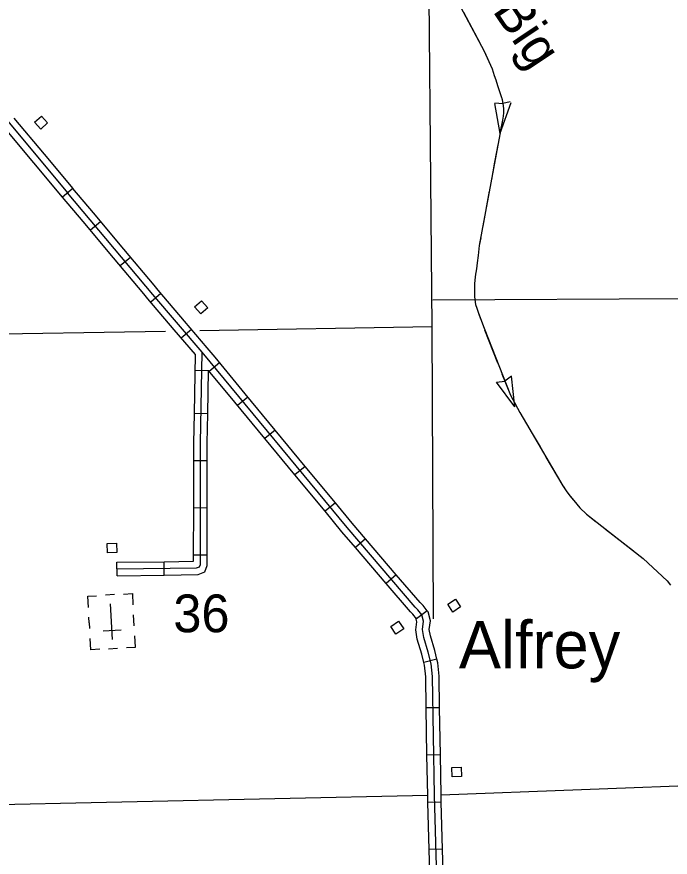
# Model space of a CAD drawing. Extents: x 1084508 to 1142749, y 1057638 to 1093403.
# Drawn here: x 1104795 to 1107089, y 1067118 to 1070069 of the extents above; entities that cross this region are included whole.
import ezdxf

# ---------------------------------------------------------------- set-up
doc = ezdxf.new("R2010")
doc.units = 0
for name, color, linetype in [('Level 25', 7, 'Continuous'), ('Level 31', 7, 'Continuous'), ('Level 32', 7, 'Continuous'), ('Level 35', 7, 'Continuous'), ('Level 4', 7, 'Continuous'), ('Level 43', 7, 'Continuous'), ('Level 5', 7, 'Continuous'), ('Level 56', 7, 'Continuous'), ('Level 57', 7, 'Continuous')]:
    doc.layers.add(name, color=color, linetype=linetype)

msp = doc.modelspace()

# ---------------------------------------------------------------- linework, layer by layer
at = {"layer": 'Level 31'}
msp.add_line((1104991.2, 1069466.3), (1104955.1, 1069436), dxfattribs=at)
for points in [[(1103797.9, 1071028), (1103908.5, 1070778.7), (1103940.1, 1070698.5), (1103961.2, 1070658.7), (1103996.8, 1070607.8), (1104035.1, 1070558.6), (1104055.9, 1070528.2), (1104257.2, 1070296.8), (1104528, 1069975.1), (1104673.9, 1069808), (1104973.2, 1069451.2)], [(1104783.8, 1069713.6), (1104890.3, 1069586.6)], [(1104854.2, 1069556.3), (1104747.7, 1069683.3)], [(1104890.3, 1069586.6), (1104991.2, 1069466.3)], [(1104955.1, 1069436), (1104854.2, 1069556.3)]]:
    msp.add_lwpolyline(points, dxfattribs=at)
at = {"layer": 'Level 32'}
for p, q in [((1105089.1, 1069349.6), (1105053, 1069319.3)), ((1105194.2, 1069224.3), (1105158.1, 1069194)), ((1105300.6, 1069097.6), (1105264.8, 1069067.1)), ((1105372, 1068941.2), (1105407.8, 1068971.7)), ((1105506.8, 1068854), (1105470.5, 1068824)), ((1105420.8, 1068828), (1105467.9, 1068827.1)), ((1105606.4, 1068733.5), (1105570.1, 1068703.5)), ((1105465.1, 1068675), (1105418, 1068675.9)), ((1105702, 1068617.9), (1105665.7, 1068587.9)), ((1105463.1, 1068509.7), (1105416, 1068509.8)), ((1105807.6, 1068490.2), (1105771.3, 1068460.2)), ((1105913.2, 1068362.4), (1105876.9, 1068332.4)), ((1105462.9, 1068344), (1105415.8, 1068344.1)), ((1106019.5, 1068235.8), (1105983.7, 1068205.2)), ((1105462.7, 1068178.3), (1105415.6, 1068178.3)), ((1105146.9, 1068106.4), (1105146.3, 1068153.5)), ((1105312.6, 1068108.5), (1105312, 1068155.6)), ((1106127.2, 1068109.9), (1106091.5, 1068079.3)), ((1106235.6, 1067983.1), (1106198.4, 1067954.3)), ((1106269.7, 1067813.2), (1106224, 1067801.9)), ((1106279.2, 1067642.8), (1106232.1, 1067642)), ((1106282, 1067477.1), (1106234.9, 1067476.3)), ((1106285.1, 1067311.6), (1106238, 1067310.3)), ((1106289.8, 1067146), (1106242.7, 1067144.6))]:
    msp.add_line(p, q, dxfattribs=at)
for points in [[(1106309.5, 1065628), (1106260.9, 1067335.3), (1106253.8, 1067752.3), (1106249.5, 1067796.7), (1106239.4, 1067837.5), (1106223.8, 1067889.4), (1106219.2, 1067916.9), (1106222.9, 1067946.2), (1106217.1, 1067968.6), (1106203.3, 1067986.3), (1106193.9, 1067995.8), (1105954.3, 1068275.8), (1105445.6, 1068891.1), (1105272.5, 1069094.3), (1104973.2, 1069451.2)], [(1105063.4, 1069380.3), (1104991.2, 1069466.3)], [(1105027.3, 1069350), (1104955.1, 1069436)], [(1105169.9, 1069253.3), (1105063.4, 1069380.3)], [(1105133.8, 1069223), (1105027.3, 1069350)], [(1105276.4, 1069126.3), (1105169.9, 1069253.3)], [(1105240.3, 1069096.1), (1105133.8, 1069223)], [(1105383.6, 1069000.2), (1105290.5, 1069109.5), (1105276.4, 1069126.3)], [(1105347.7, 1068969.7), (1105254.5, 1069079.1), (1105240.3, 1069096.1)], [(1105490.8, 1068873.4), (1105463.6, 1068906.3), (1105383.6, 1069000.2)], [(1105421.8, 1068882.6), (1105347.7, 1068969.7)], [(1105146.6, 1068129.9), (1105426, 1068133.5), (1105436.2, 1068137.9), (1105439.1, 1068145.9), (1105439.6, 1068571.9), (1105445.6, 1068891.1)], [(1105418, 1068675.9), (1105421.8, 1068882.6)], [(1105596.4, 1068745.6), (1105490.8, 1068873.4)], [(1105465.1, 1068675), (1105467.9, 1068827.1)], [(1105560.1, 1068715.6), (1105467.9, 1068827.1)], [(1105702, 1068617.9), (1105596.4, 1068745.6)], [(1105665.7, 1068587.9), (1105560.1, 1068715.6)], [(1105416, 1068509.8), (1105416.1, 1068572.2), (1105418, 1068675.9)], [(1105463.1, 1068509.7), (1105463.1, 1068571.7), (1105465.1, 1068675)], [(1105807.6, 1068490.2), (1105702, 1068617.9)], [(1105771.3, 1068460.2), (1105665.7, 1068587.9)], [(1105415.8, 1068344.1), (1105416, 1068509.8)], [(1105462.9, 1068344), (1105463.1, 1068509.7)], [(1105913.2, 1068362.4), (1105807.6, 1068490.2)], [(1105876.9, 1068332.4), (1105771.3, 1068460.2)], [(1106019.5, 1068235.8), (1105972.3, 1068291), (1105913.2, 1068362.4)], [(1105415.6, 1068178.3), (1105415.8, 1068344.1)], [(1105462.7, 1068178.3), (1105462.9, 1068344)], [(1105983.7, 1068205.2), (1105936.3, 1068260.7), (1105876.9, 1068332.4)], [(1106127.2, 1068109.9), (1106019.5, 1068235.8)], [(1106091.5, 1068079.3), (1105983.7, 1068205.2)], [(1105312, 1068155.6), (1105415.6, 1068156.9), (1105415.6, 1068178.3)], [(1105312.6, 1068108.5), (1105431, 1068110), (1105454.9, 1068120.4), (1105462.6, 1068141.7), (1105462.7, 1068178.3)], [(1105146.3, 1068153.5), (1105312, 1068155.6)], [(1106235.6, 1067983.1), (1106221, 1068001.9), (1106211.2, 1068011.8), (1106127.2, 1068109.9)], [(1105146.9, 1068106.4), (1105312.6, 1068108.5)], [(1106198.4, 1067954.3), (1106185.6, 1067970.7), (1106176.6, 1067979.8), (1106091.5, 1068079.3)], [(1106269.7, 1067813.2), (1106262.1, 1067843.7), (1106246.8, 1067894.8), (1106242.9, 1067917.4), (1106246.8, 1067947.7), (1106238.7, 1067979.2), (1106235.7, 1067983.1)], [(1106224, 1067801.9), (1106216.7, 1067831.3), (1106200.9, 1067884), (1106195.4, 1067916.4), (1106199, 1067944.7), (1106195.5, 1067958), (1106198.4, 1067954.3)], [(1106232.1, 1067642), (1106230.3, 1067750.9), (1106226.3, 1067792.7), (1106224, 1067801.9)], [(1106279.2, 1067642.8), (1106277.4, 1067753.6), (1106272.8, 1067800.7), (1106269.7, 1067813.2)], [(1106234.9, 1067476.3), (1106232.1, 1067642)], [(1106282, 1067477.1), (1106279.2, 1067642.8)], [(1106238, 1067310.3), (1106237.3, 1067334.7), (1106234.9, 1067476.3)], [(1106285.1, 1067311.6), (1106284.4, 1067335.8), (1106282, 1067477.1)], [(1106242.7, 1067144.6), (1106238, 1067310.3)], [(1106289.8, 1067146), (1106285.1, 1067311.6)], [(1106247.5, 1066979), (1106242.7, 1067144.6)], [(1106294.5, 1066980.3), (1106289.8, 1067146)]]:
    msp.add_lwpolyline(points, dxfattribs=at)
at = {"layer": 'Level 4'}
for points in [[(1106257.9, 1067954.5), (1106253, 1068979.8), (1106237.8, 1070653.7), (1106196.9, 1072327.6)], [(1108488.4, 1067448.5), (1108073.8, 1067422.4), (1107270.2, 1067372.5), (1106284.4, 1067336.1)], [(1106237.3, 1067334.7), (1104624.7, 1067299.6), (1103924.7, 1067290.2)]]:
    msp.add_lwpolyline(points, dxfattribs=at)
at = {"layer": 'Level 43'}
for p, q in [((1106472.6, 1069766.9), (1106501.2, 1069764.3)), ((1106491.5, 1069658.8), (1106472.8, 1069764.9)), ((1106491.7, 1069659.9), (1106531, 1069768.2)), ((1106527.3, 1069770), (1106500.8, 1069764.4)), ((1106479.5, 1068786.1), (1106508, 1068789.4)), ((1106531.4, 1068806.6), (1106508.3, 1068789.5)), ((1106543.6, 1068699.5), (1106531.4, 1068806.6)), ((1106543.6, 1068699.5), (1106479.5, 1068786.1))]:
    msp.add_line(p, q, dxfattribs=at)
for points in [[(1106269.4, 1070261.1), (1106436.1, 1069948.7), (1106463.3, 1069886.8), (1106471.3, 1069863.5), (1106476.5, 1069848), (1106482.2, 1069827.8), (1106490.2, 1069803.3), (1106496.8, 1069785.3), (1106500.1, 1069772.2), (1106502.8, 1069756.6), (1106503.8, 1069746.3), (1106503, 1069732.4), (1106501.8, 1069720.2), (1106499.7, 1069706.6), (1106418.5, 1069265.5), (1106414, 1069231.2), (1106410.8, 1069204.7), (1106408.4, 1069183.6), (1106404.9, 1069164.9), (1106402.5, 1069144.4), (1106401.6, 1069131.8), (1106401.2, 1069115.5), (1106401.9, 1069106.1), (1106401.9, 1069086), (1106405.3, 1069058.2), (1106409.5, 1069045.8), (1106415.4, 1069028.1), (1106435.1, 1068975.1), (1106527.7, 1068739.9), (1106560.7, 1068679.8), (1106583.7, 1068639.8), (1106712.4, 1068421.6), (1106726, 1068400.7), (1106737.2, 1068385.4), (1106750.5, 1068370.1), (1106771.8, 1068344.8), (1106794.8, 1068322.3), (1106994.5, 1068166.5), (1107078.4, 1068088), (1107090.2, 1068073.4)], [(1106363.4, 1070084.9), (1106421.9, 1069975.3)], [(1106440.7, 1069938.3), (1106463.3, 1069886.8), (1106471.3, 1069863.5), (1106476.5, 1069848), (1106482.2, 1069827.8), (1106484.1, 1069822)], [(1106497.4, 1069782.8), (1106500.1, 1069772.2), (1106502.8, 1069756.6), (1106503.8, 1069746.3), (1106503, 1069732.4), (1106501.8, 1069720.2), (1106499.7, 1069706.6), (1106491.2, 1069660.2)], [(1106483.7, 1069619.4), (1106472.4, 1069558.3)], [(1106472.4, 1069558.3), (1106461.2, 1069497.2)], [(1106453.7, 1069456.4), (1106431.1, 1069334.2)], [(1106423.6, 1069293.4), (1106418.5, 1069265.5), (1106414, 1069231.2), (1106410.8, 1069204.7), (1106408.4, 1069183.6), (1106405.9, 1069170.5)], [(1106401.6, 1069129.3), (1106401.2, 1069115.5), (1106401.9, 1069106.1), (1106401.9, 1069086), (1106405.3, 1069058.2), (1106409.5, 1069045.8), (1106415.4, 1069028.1), (1106422.8, 1069008.2)], [(1106437.3, 1068969.4), (1106482.8, 1068853.7)], [(1106498, 1068815.2), (1106527.7, 1068739.9), (1106548.6, 1068701.9)], [(1106568.8, 1068665.7), (1106583.7, 1068639.8), (1106600.1, 1068612)], [(1106600.1, 1068612), (1106631.7, 1068558.5)], [(1106652.7, 1068522.8), (1106712.4, 1068421.6), (1106716.1, 1068415.9)], [(1106740, 1068382.1), (1106750.5, 1068370.1), (1106771.8, 1068344.8), (1106794.8, 1068322.3), (1106828.8, 1068295.8)], [(1106861.5, 1068270.3), (1106959.5, 1068193.9)], [(1106992.1, 1068168.4), (1106994.5, 1068166.5), (1107078.4, 1068088), (1107082.4, 1068083)]]:
    msp.add_lwpolyline(points, dxfattribs=at)
at = {"layer": 'Level 5'}
for points in [[(1107127.5, 1069078.7), (1106255.6, 1069073.6)], [(1106253, 1068979.8), (1105437.8, 1068966.5)], [(1105317.2, 1068964.5), (1104598.6, 1068952.7), (1102966, 1068937)]]:
    msp.add_lwpolyline(points, dxfattribs=at)
at = {"layer": 'Level 56'}
for points in [[(1104856.6, 1069698.7), (1104880.8, 1069720.7), (1104902.8, 1069696.4), (1104878.6, 1069674.4)], [(1105418.7, 1069050), (1105442.9, 1069071.9), (1105464.9, 1069047.6), (1105440.7, 1069025.7)], [(1105113, 1068186.3), (1105111.9, 1068218.9), (1105144.6, 1068220.1), (1105145.8, 1068187.4)], [(1106353.1, 1067997), (1106326, 1067978.8), (1106307.7, 1068006), (1106334.8, 1068024.2)], [(1106153.1, 1067919.5), (1106126, 1067901.2), (1106107.7, 1067928.4), (1106134.8, 1067946.6)], [(1106322.9, 1067400), (1106321.8, 1067432.6), (1106354.6, 1067433.7), (1106355.7, 1067401.1)]]:
    msp.add_lwpolyline(points, close=True, dxfattribs=at)
at = {"layer": 'Level 57'}
for p, q in [((1105137.4, 1068039.9), (1105106.1, 1068038)), ((1105131.1, 1067882.3), (1105123.8, 1068007.6)), ((1105206.9, 1067930.2), (1105204.6, 1067969.4)), ((1105049.1, 1067940.4), (1105047.9, 1067960.2)), ((1105049.1, 1067940.4), (1105050.2, 1067921.1)), ((1105127.4, 1067944.9), (1105127.4, 1067944.9)), ((1105127.4, 1067944.9), (1105127.4, 1067944.9)), ((1105160.6, 1067915.4), (1105097.6, 1067911.8)), ((1105117.1, 1067850), (1105148.4, 1067851.8))]:
    msp.add_line(p, q, dxfattribs=at)
for points in [[(1105045.9, 1067995.2), (1105043.6, 1068034.4), (1105074.9, 1068036.2)], [(1105168.9, 1068041.7), (1105200.3, 1068043.5), (1105202.6, 1068004.4)], [(1105085.9, 1067848.2), (1105054.6, 1067846.4), (1105052.3, 1067885.5)], [(1105179.9, 1067853.7), (1105211.3, 1067855.5), (1105209, 1067894.7)]]:
    msp.add_lwpolyline(points, dxfattribs=at)

# ---------------------------------------------------------------- texts
at = {"layer": 'Level 25'}
msp.add_text('Alfrey', height=165.73, dxfattribs=at).set_placement((1106346.9, 1067781))
at = {"layer": 'Level 35'}
msp.add_text('Big', height=132.58, rotation=303.8295, dxfattribs=at).set_placement((1106462.7, 1070090.8))
at = {"layer": 'Level 5'}
msp.add_text('36', height=132.58, dxfattribs=at).set_placement((1105344.3, 1067907.8))

doc.saveas('drawing.dxf')
